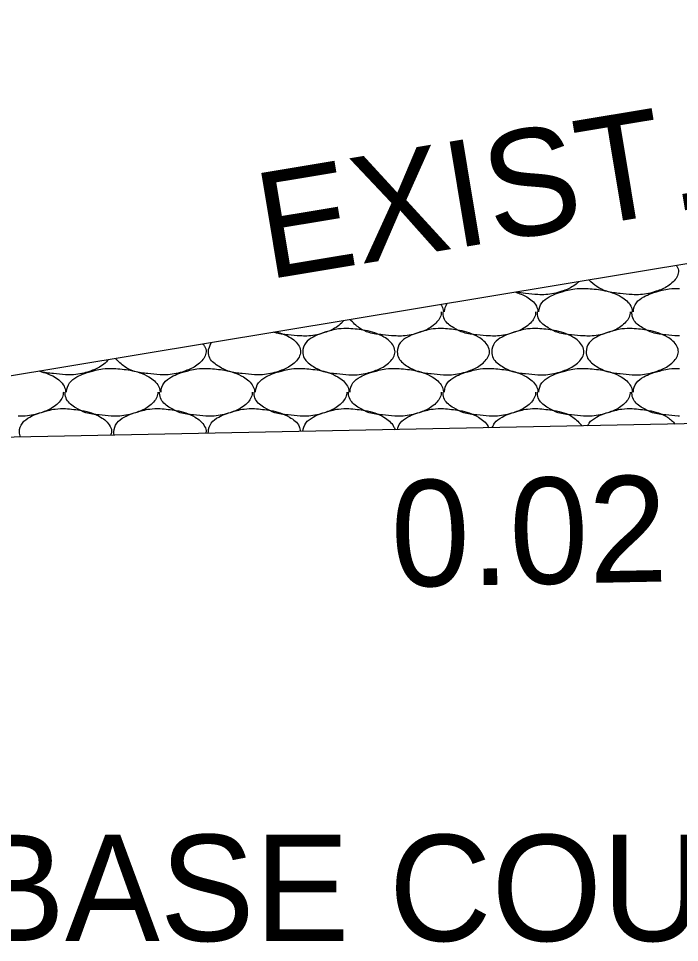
# Model space of a CAD drawing. Extents: x 1364961 to 1365294, y 367927 to 368034.
# Drawn here: x 1365016.31 to 1365019.89, y 367994.89 to 367999.9 of the extents above; entities that cross this region are included whole.
import ezdxf

# ---------------------------------------------------------------- set-up
doc = ezdxf.new("R2010")
doc.units = 0
doc.layers.add('Default', color=7, linetype='Continuous')

msp = doc.modelspace()

# ---------------------------------------------------------------- linework, layer by layer
at = {"layer": 'Default'}
for p, q in [((1365025.9943, 367999.5737), (1365004.6394, 367996.027)), ((1365019.3823, 367998.4337), (1365019.3883, 367998.4337)), ((1365016.8223, 367997.9997), (1365016.8283, 367997.9997)), ((1365017.3343, 367997.9997), (1365017.3403, 367997.9997)), ((1365017.8463, 367997.9997), (1365017.8523, 367997.9997)), ((1365018.3583, 367997.9997), (1365018.3643, 367997.9997)), ((1365018.8703, 367997.9997), (1365018.8763, 367997.9997)), ((1365019.3823, 367997.9997), (1365019.3883, 367997.9997)), ((1365031.9783, 367997.9397), (1365013.9943, 367997.5807))]:
    msp.add_line(p, q, dxfattribs=at)
for points in [[(1365019.8773, 367998.5577), (1365019.8803, 367998.5537), (1365019.8883, 367998.5237), (1365019.8603, 367998.4697), (1365019.8303, 367998.4457), (1365019.7683, 367998.4177), (1365019.6823, 367998.3997), (1365019.6383, 367998.3997), (1365019.5723, 367998.4057), (1365019.5003, 367998.4177), (1365019.4463, 367998.4437), (1365019.4043, 367998.4787)], [(1365019.3483, 367998.4697), (1365019.3183, 367998.4457), (1365019.2563, 367998.4177), (1365019.1703, 367998.3997), (1365019.1263, 367998.3997), (1365019.0603, 367998.4057), (1365019.0083, 367998.4137)], [(1365019.0063, 367998.4127), (1365019.0663, 367998.3877), (1365019.1183, 367998.3377), (1365019.1263, 367998.3077), (1365019.1263, 367998.3057)], [(1365019.1323, 367998.3057), (1365019.1323, 367998.3077), (1365019.1483, 367998.3557), (1365019.1883, 367998.3877), (1365019.2283, 367998.4057), (1365019.2883, 367998.4237), (1365019.3263, 367998.4317), (1365019.3823, 367998.4337)], [(1365019.3883, 367998.4337), (1365019.4763, 367998.4237), (1365019.5783, 367998.3877), (1365019.6303, 367998.3377), (1365019.6383, 367998.3077), (1365019.6383, 367998.3057)], [(1365019.6443, 367998.3057), (1365019.6443, 367998.3077), (1365019.6603, 367998.3557), (1365019.7003, 367998.3877), (1365019.7403, 367998.4057), (1365019.8003, 367998.4237), (1365019.8383, 367998.4317), (1365019.8943, 367998.4337)], [(1365018.6013, 367998.3457), (1365018.6063, 367998.3377), (1365018.6143, 367998.3077), (1365018.6143, 367998.3057)], [(1365018.6203, 367998.3057), (1365018.6203, 367998.3077), (1365018.6333, 367998.3507)], [(1365018.6023, 367998.3057), (1365018.6023, 367998.2997), (1365018.5743, 367998.2457), (1365018.5443, 367998.2217), (1365018.4823, 367998.1937), (1365018.3963, 367998.1757), (1365018.3583, 367998.1757)], [(1365018.8703, 367998.1757), (1365018.8623, 367998.1757), (1365018.7963, 367998.1817), (1365018.7243, 367998.1937), (1365018.6703, 367998.2197), (1365018.6203, 367998.2657), (1365018.6123, 367998.2997), (1365018.6123, 367998.3057)], [(1365019.1143, 367998.3057), (1365019.1143, 367998.2997), (1365019.0863, 367998.2457), (1365019.0563, 367998.2217), (1365018.9943, 367998.1937), (1365018.9083, 367998.1757), (1365018.8703, 367998.1757)], [(1365019.3823, 367998.1757), (1365019.3743, 367998.1757), (1365019.3083, 367998.1817), (1365019.2363, 367998.1937), (1365019.1823, 367998.2197), (1365019.1323, 367998.2657), (1365019.1243, 367998.2997), (1365019.1243, 367998.3057)], [(1365019.6263, 367998.3057), (1365019.6263, 367998.2997), (1365019.5983, 367998.2457), (1365019.5683, 367998.2217), (1365019.5063, 367998.1937), (1365019.4203, 367998.1757), (1365019.3823, 367998.1757)], [(1365019.8943, 367998.1757), (1365019.8863, 367998.1757), (1365019.8203, 367998.1817), (1365019.7483, 367998.1937), (1365019.6943, 367998.2197), (1365019.6443, 367998.2657), (1365019.6363, 367998.2997), (1365019.6363, 367998.3057)], [(1365018.0723, 367998.2577), (1365018.0623, 367998.2457), (1365018.0323, 367998.2217), (1365017.9703, 367998.1937), (1365017.8843, 367998.1757), (1365017.8463, 367998.1757)], [(1365018.3583, 367998.1757), (1365018.3503, 367998.1757), (1365018.2843, 367998.1817), (1365018.2123, 367998.1937), (1365018.1583, 367998.2197), (1365018.1093, 367998.2637)], [(1365017.7103, 367998.1977), (1365017.7803, 367998.1697), (1365017.8323, 367998.1197), (1365017.8403, 367998.0897), (1365017.8123, 367998.0357), (1365017.7823, 367998.0117), (1365017.7203, 367997.9837), (1365017.6343, 367997.9657), (1365017.5903, 367997.9657), (1365017.5243, 367997.9717), (1365017.4523, 367997.9837), (1365017.3983, 367998.0097), (1365017.3483, 367998.0557), (1365017.3403, 367998.0897), (1365017.3563, 367998.1377), (1365017.3573, 367998.1397)], [(1365017.8463, 367998.1757), (1365017.8383, 367998.1757), (1365017.7723, 367998.1817), (1365017.7003, 367998.1937), (1365017.6943, 367998.1957)], [(1365018.1023, 367998.2157), (1365018.1903, 367998.2057), (1365018.2923, 367998.1697), (1365018.3443, 367998.1197), (1365018.3523, 367998.0897), (1365018.3243, 367998.0357), (1365018.2943, 367998.0117), (1365018.2323, 367997.9837), (1365018.1463, 367997.9657), (1365018.1023, 367997.9657), (1365018.0363, 367997.9717), (1365017.9643, 367997.9837), (1365017.9103, 367998.0097), (1365017.8603, 367998.0557), (1365017.8523, 367998.0897), (1365017.8683, 367998.1377), (1365017.9083, 367998.1697), (1365017.9483, 367998.1877), (1365018.0083, 367998.2057), (1365018.0463, 367998.2137), (1365018.1023, 367998.2157)], [(1365018.6143, 367998.2157), (1365018.7023, 367998.2057), (1365018.8043, 367998.1697), (1365018.8563, 367998.1197), (1365018.8643, 367998.0897), (1365018.8363, 367998.0357), (1365018.8063, 367998.0117), (1365018.7443, 367997.9837), (1365018.6583, 367997.9657), (1365018.6143, 367997.9657), (1365018.5483, 367997.9717), (1365018.4763, 367997.9837), (1365018.4223, 367998.0097), (1365018.3723, 367998.0557), (1365018.3643, 367998.0897), (1365018.3803, 367998.1377), (1365018.4203, 367998.1697), (1365018.4603, 367998.1877), (1365018.5203, 367998.2057), (1365018.5583, 367998.2137), (1365018.6143, 367998.2157)], [(1365019.1263, 367998.2157), (1365019.2143, 367998.2057), (1365019.3163, 367998.1697), (1365019.3683, 367998.1197), (1365019.3763, 367998.0897), (1365019.3483, 367998.0357), (1365019.3183, 367998.0117), (1365019.2563, 367997.9837), (1365019.1703, 367997.9657), (1365019.1263, 367997.9657), (1365019.0603, 367997.9717), (1365018.9883, 367997.9837), (1365018.9343, 367998.0097), (1365018.8843, 367998.0557), (1365018.8763, 367998.0897), (1365018.8923, 367998.1377), (1365018.9323, 367998.1697), (1365018.9723, 367998.1877), (1365019.0323, 367998.2057), (1365019.0703, 367998.2137), (1365019.1263, 367998.2157)], [(1365019.6383, 367998.2157), (1365019.7263, 367998.2057), (1365019.8283, 367998.1697), (1365019.8803, 367998.1197), (1365019.8883, 367998.0897), (1365019.8603, 367998.0357), (1365019.8303, 367998.0117), (1365019.7683, 367997.9837), (1365019.6823, 367997.9657), (1365019.6383, 367997.9657), (1365019.5723, 367997.9717), (1365019.5003, 367997.9837), (1365019.4463, 367998.0097), (1365019.3963, 367998.0557), (1365019.3883, 367998.0897), (1365019.4043, 367998.1377), (1365019.4443, 367998.1697), (1365019.4843, 367998.1877), (1365019.5443, 367998.2057), (1365019.5823, 367998.2137), (1365019.6383, 367998.2157)], [(1365017.3113, 367998.1317), (1365017.3203, 367998.1197), (1365017.3283, 367998.0897), (1365017.3003, 367998.0357), (1365017.2703, 367998.0117), (1365017.2083, 367997.9837), (1365017.1223, 367997.9657), (1365017.0783, 367997.9657), (1365017.0123, 367997.9717), (1365016.9403, 367997.9837), (1365016.8863, 367998.0097), (1365016.8383, 367998.0527)], [(1365016.7963, 367998.0457), (1365016.7883, 367998.0357), (1365016.7583, 367998.0117), (1365016.6963, 367997.9837), (1365016.6103, 367997.9657), (1365016.5663, 367997.9657), (1365016.5003, 367997.9717), (1365016.4283, 367997.9837), (1365016.4253, 367997.9847)], [(1365016.5723, 367997.8717), (1365016.5723, 367997.8737), (1365016.5883, 367997.9217), (1365016.6283, 367997.9537), (1365016.6683, 367997.9717), (1365016.7283, 367997.9897), (1365016.7663, 367997.9977), (1365016.8223, 367997.9997)], [(1365016.8283, 367997.9997), (1365016.9163, 367997.9897), (1365017.0183, 367997.9537), (1365017.0703, 367997.9037), (1365017.0783, 367997.8737), (1365017.0783, 367997.8717)], [(1365017.0843, 367997.8717), (1365017.0843, 367997.8737), (1365017.1003, 367997.9217), (1365017.1403, 367997.9537), (1365017.1803, 367997.9717), (1365017.2403, 367997.9897), (1365017.2783, 367997.9977), (1365017.3343, 367997.9997)], [(1365017.3403, 367997.9997), (1365017.4283, 367997.9897), (1365017.5303, 367997.9537), (1365017.5823, 367997.9037), (1365017.5903, 367997.8737), (1365017.5903, 367997.8717)], [(1365017.5963, 367997.8717), (1365017.5963, 367997.8737), (1365017.6123, 367997.9217), (1365017.6523, 367997.9537), (1365017.6923, 367997.9717), (1365017.7523, 367997.9897), (1365017.7903, 367997.9977), (1365017.8463, 367997.9997)], [(1365017.8523, 367997.9997), (1365017.9403, 367997.9897), (1365018.0423, 367997.9537), (1365018.0943, 367997.9037), (1365018.1023, 367997.8737), (1365018.1023, 367997.8717)], [(1365018.1083, 367997.8717), (1365018.1083, 367997.8737), (1365018.1243, 367997.9217), (1365018.1643, 367997.9537), (1365018.2043, 367997.9717), (1365018.2643, 367997.9897), (1365018.3023, 367997.9977), (1365018.3583, 367997.9997)], [(1365018.3643, 367997.9997), (1365018.4523, 367997.9897), (1365018.5543, 367997.9537), (1365018.6063, 367997.9037), (1365018.6143, 367997.8737), (1365018.6143, 367997.8717)], [(1365018.6203, 367997.8717), (1365018.6203, 367997.8737), (1365018.6363, 367997.9217), (1365018.6763, 367997.9537), (1365018.7163, 367997.9717), (1365018.7763, 367997.9897), (1365018.8143, 367997.9977), (1365018.8703, 367997.9997)], [(1365018.8763, 367997.9997), (1365018.9643, 367997.9897), (1365019.0663, 367997.9537), (1365019.1183, 367997.9037), (1365019.1263, 367997.8737), (1365019.1263, 367997.8717)], [(1365019.1323, 367997.8717), (1365019.1323, 367997.8737), (1365019.1483, 367997.9217), (1365019.1883, 367997.9537), (1365019.2283, 367997.9717), (1365019.2883, 367997.9897), (1365019.3263, 367997.9977), (1365019.3823, 367997.9997)], [(1365019.3883, 367997.9997), (1365019.4763, 367997.9897), (1365019.5783, 367997.9537), (1365019.6303, 367997.9037), (1365019.6383, 367997.8737), (1365019.6383, 367997.8717)], [(1365019.6443, 367997.8717), (1365019.6443, 367997.8737), (1365019.6603, 367997.9217), (1365019.7003, 367997.9537), (1365019.7403, 367997.9717), (1365019.8003, 367997.9897), (1365019.8383, 367997.9977), (1365019.8943, 367997.9997)], [(1365016.4263, 367997.9847), (1365016.5063, 367997.9537), (1365016.5583, 367997.9037), (1365016.5663, 367997.8737), (1365016.5663, 367997.8717)], [(1365016.5543, 367997.8717), (1365016.5543, 367997.8657), (1365016.5263, 367997.8117), (1365016.4963, 367997.7877), (1365016.4343, 367997.7597), (1365016.3483, 367997.7417), (1365016.3103, 367997.7417)], [(1365016.8223, 367997.7417), (1365016.8143, 367997.7417), (1365016.7483, 367997.7477), (1365016.6763, 367997.7597), (1365016.6223, 367997.7857), (1365016.5723, 367997.8317), (1365016.5643, 367997.8657), (1365016.5643, 367997.8717)], [(1365017.0663, 367997.8717), (1365017.0663, 367997.8657), (1365017.0383, 367997.8117), (1365017.0083, 367997.7877), (1365016.9463, 367997.7597), (1365016.8603, 367997.7417), (1365016.8223, 367997.7417)], [(1365017.3343, 367997.7417), (1365017.3263, 367997.7417), (1365017.2603, 367997.7477), (1365017.1883, 367997.7597), (1365017.1343, 367997.7857), (1365017.0843, 367997.8317), (1365017.0763, 367997.8657), (1365017.0763, 367997.8717)], [(1365017.5783, 367997.8717), (1365017.5783, 367997.8657), (1365017.5503, 367997.8117), (1365017.5203, 367997.7877), (1365017.4583, 367997.7597), (1365017.3723, 367997.7417), (1365017.3343, 367997.7417)], [(1365017.8463, 367997.7417), (1365017.8383, 367997.7417), (1365017.7723, 367997.7477), (1365017.7003, 367997.7597), (1365017.6463, 367997.7857), (1365017.5963, 367997.8317), (1365017.5883, 367997.8657), (1365017.5883, 367997.8717)], [(1365018.0903, 367997.8717), (1365018.0903, 367997.8657), (1365018.0623, 367997.8117), (1365018.0323, 367997.7877), (1365017.9703, 367997.7597), (1365017.8843, 367997.7417), (1365017.8463, 367997.7417)], [(1365018.3583, 367997.7417), (1365018.3503, 367997.7417), (1365018.2843, 367997.7477), (1365018.2123, 367997.7597), (1365018.1583, 367997.7857), (1365018.1083, 367997.8317), (1365018.1003, 367997.8657), (1365018.1003, 367997.8717)], [(1365018.6023, 367997.8717), (1365018.6023, 367997.8657), (1365018.5743, 367997.8117), (1365018.5443, 367997.7877), (1365018.4823, 367997.7597), (1365018.3963, 367997.7417), (1365018.3583, 367997.7417)], [(1365018.8703, 367997.7417), (1365018.8623, 367997.7417), (1365018.7963, 367997.7477), (1365018.7243, 367997.7597), (1365018.6703, 367997.7857), (1365018.6203, 367997.8317), (1365018.6123, 367997.8657), (1365018.6123, 367997.8717)], [(1365019.1143, 367997.8717), (1365019.1143, 367997.8657), (1365019.0863, 367997.8117), (1365019.0563, 367997.7877), (1365018.9943, 367997.7597), (1365018.9083, 367997.7417), (1365018.8703, 367997.7417)], [(1365019.3823, 367997.7417), (1365019.3743, 367997.7417), (1365019.3083, 367997.7477), (1365019.2363, 367997.7597), (1365019.1823, 367997.7857), (1365019.1323, 367997.8317), (1365019.1243, 367997.8657), (1365019.1243, 367997.8717)], [(1365019.6263, 367997.8717), (1365019.6263, 367997.8657), (1365019.5983, 367997.8117), (1365019.5683, 367997.7877), (1365019.5063, 367997.7597), (1365019.4203, 367997.7417), (1365019.3823, 367997.7417)], [(1365019.8943, 367997.7417), (1365019.8863, 367997.7417), (1365019.8203, 367997.7477), (1365019.7483, 367997.7597), (1365019.6943, 367997.7857), (1365019.6443, 367997.8317), (1365019.6363, 367997.8657), (1365019.6363, 367997.8717)], [(1365016.3213, 367997.6267), (1365016.3163, 367997.6557), (1365016.3323, 367997.7037), (1365016.3723, 367997.7357), (1365016.4123, 367997.7537), (1365016.4723, 367997.7717), (1365016.5103, 367997.7797), (1365016.5663, 367997.7817)], [(1365016.5663, 367997.7817), (1365016.6543, 367997.7717), (1365016.7563, 367997.7357), (1365016.8083, 367997.6857), (1365016.8163, 367997.6557), (1365016.8103, 367997.6367)], [(1365016.8293, 367997.6377), (1365016.8283, 367997.6557), (1365016.8443, 367997.7037), (1365016.8843, 367997.7357), (1365016.9243, 367997.7537), (1365016.9843, 367997.7717), (1365017.0223, 367997.7797), (1365017.0783, 367997.7817)], [(1365017.0783, 367997.7817), (1365017.1663, 367997.7717), (1365017.2683, 367997.7357), (1365017.3203, 367997.6857), (1365017.3283, 367997.6557), (1365017.3263, 367997.6477)], [(1365017.3403, 367997.6477), (1365017.3403, 367997.6557), (1365017.3563, 367997.7037), (1365017.3963, 367997.7357), (1365017.4363, 367997.7537), (1365017.4963, 367997.7717), (1365017.5343, 367997.7797), (1365017.5903, 367997.7817)], [(1365017.5903, 367997.7817), (1365017.6783, 367997.7717), (1365017.7803, 367997.7357), (1365017.8323, 367997.6857), (1365017.8403, 367997.6577)], [(1365017.8523, 367997.6577), (1365017.8683, 367997.7037), (1365017.9083, 367997.7357), (1365017.9483, 367997.7537), (1365018.0083, 367997.7717), (1365018.0463, 367997.7797), (1365018.1023, 367997.7817)], [(1365018.1023, 367997.7817), (1365018.1903, 367997.7717), (1365018.2923, 367997.7357), (1365018.3443, 367997.6857), (1365018.3523, 367997.6677)], [(1365018.3653, 367997.6677), (1365018.3803, 367997.7037), (1365018.4203, 367997.7357), (1365018.4603, 367997.7537), (1365018.5203, 367997.7717), (1365018.5583, 367997.7797), (1365018.6143, 367997.7817)], [(1365018.6143, 367997.7817), (1365018.7023, 367997.7717), (1365018.8043, 367997.7357), (1365018.8563, 367997.6857), (1365018.8603, 367997.6777)], [(1365018.8793, 367997.6787), (1365018.8923, 367997.7037), (1365018.9323, 367997.7357), (1365018.9723, 367997.7537), (1365019.0323, 367997.7717), (1365019.0703, 367997.7797), (1365019.1263, 367997.7817)], [(1365019.1263, 367997.7817), (1365019.2143, 367997.7717), (1365019.3163, 367997.7357), (1365019.3663, 367997.6877)], [(1365019.3953, 367997.6887), (1365019.4043, 367997.7037), (1365019.4443, 367997.7357), (1365019.4843, 367997.7537), (1365019.5443, 367997.7717), (1365019.5823, 367997.7797), (1365019.6383, 367997.7817)], [(1365019.6383, 367997.7817), (1365019.7263, 367997.7717), (1365019.8283, 367997.7357), (1365019.8713, 367997.6977)]]:
    msp.add_spline(points, degree=3, dxfattribs=at)

# ---------------------------------------------------------------- texts
for s, rotation, p in [('EXIST. SLOPE', 9.4298, (1365017.6593, 367998.481)), ("0.02 '/'", 1.1427, (1365018.3349, 367996.8152))]:
    msp.add_text(s, height=0.576, rotation=rotation, dxfattribs=at).set_placement(p)
msp.add_text('AGGREGATE BASE COURSE', height=0.576, dxfattribs=at).set_placement((1365010.9568, 367994.8955))

doc.saveas('drawing.dxf')
